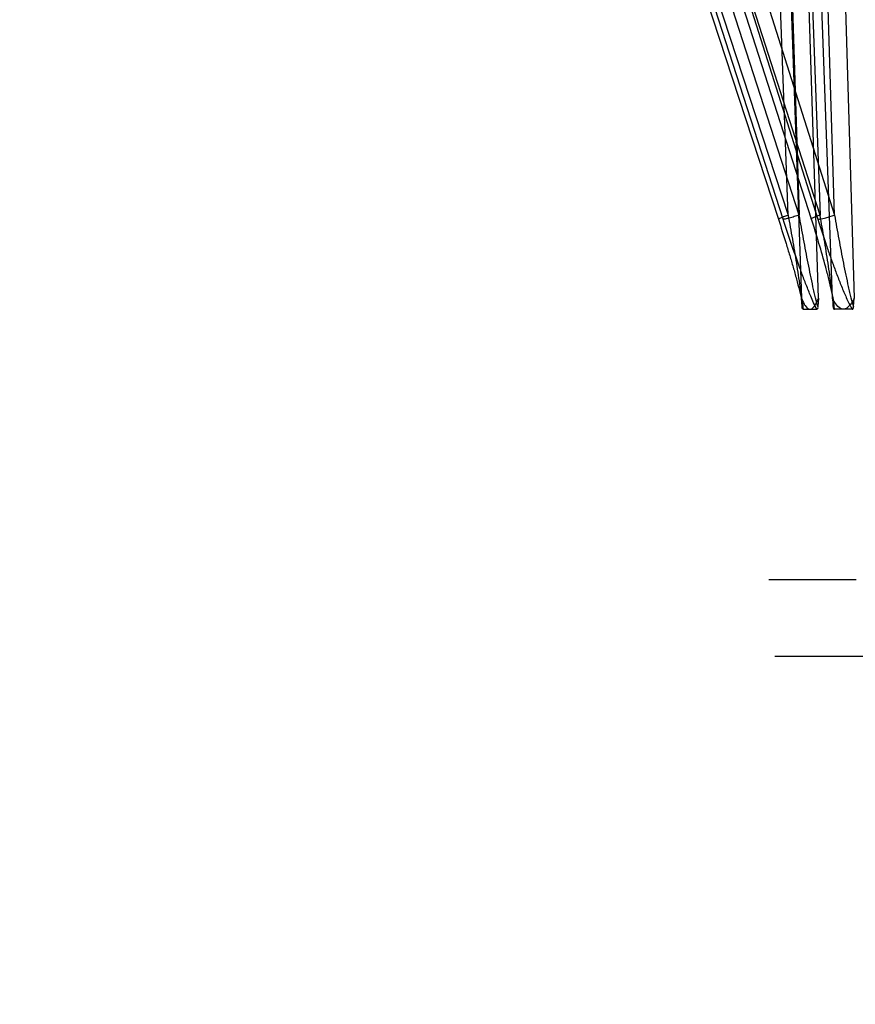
# Model space of a CAD drawing. Header units: millimetres. Extents: x 0 to 297, y 0 to 210.
# Tile 410 of 446: x 241.946 to 242.216, y 160.549 to 160.867. Entities that reach past the tile are written whole.
import ezdxf

# ---------------------------------------------------------------- set-up
doc = ezdxf.new("R2010")
doc.units = ezdxf.units.MM
doc.header["$LTSCALE"] = 16.335
doc.layers.get('0').update_dxf_attribs({"linetype": 'CONTINUOUS'})
doc.layers.add('AXES_REF', color=7, linetype='CONTINUOUS')
doc.layers.add('INTFCLR_144815', color=7, linetype='CONTINUOUS')

msp = doc.modelspace()

# ---------------------------------------------------------------- linework, layer by layer
at = {"color": 7, "linetype": 'Continuous'}
for radius in [8.7262453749, 8.7255, 8.6696226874]:
    msp.add_circle((241.415033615, 154.4105885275), radius, dxfattribs=at)
msp.add_arc((241.415033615, 154.4105885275), 8.64, 278.2771290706, 261.7228709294, dxfattribs=at)
at = {"layer": 'AXES_REF', "color": 9, "linetype": 'Continuous'}
msp.add_arc((241.415033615, 154.4105885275), 7.9600610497, 94.4118118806, 85.5881881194, dxfattribs=at)
at = {"layer": 'INTFCLR_144815', "color": 9, "linetype": 'Continuous'}
for p, q in [((242.069598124, 161.1755115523), (242.1914130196, 160.8027074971)), ((242.1929795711, 160.8027074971), (242.0726283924, 161.1755115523)), ((242.2021373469, 160.8027074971), (242.0823480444, 161.1755115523)), ((242.0862865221, 161.1755115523), (242.2041734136, 160.8027074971)), ((242.0736498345, 161.1741277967), (242.1945604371, 160.8040912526)), ((242.1981514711, 160.8040912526), (242.0786937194, 161.1741277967)), ((242.2049042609, 160.8040912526), (242.0860042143, 161.1741277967)), ((242.0925598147, 161.1741277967), (242.2095715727, 160.8040912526)), ((242.1864949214, 161.1697848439), (242.1981514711, 160.8040912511)), ((242.2043879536, 160.7771312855), (242.1918619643, 161.1699026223)), ((242.2095715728, 160.804091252), (242.1983596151, 161.1697848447)), ((242.2039410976, 161.169902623), (242.2159911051, 160.7771312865)), ((242.194560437, 160.8040912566), (242.1817789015, 161.1610989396)), ((242.1851729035, 161.1612167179), (242.198919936, 160.7771312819)), ((242.1921366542, 161.1610989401), (242.2049042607, 160.8040912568)), ((242.2088842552, 160.7771312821), (242.1951537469, 161.1612167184))]:
    msp.add_line(p, q, dxfattribs=at)
at = {"layer": 'INTFCLR_144815', "color": 6, "linetype": 'Continuous'}
for p, q in [((242.1991104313, 160.7744488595), (242.1989198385, 160.7771312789)), ((242.2043878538, 160.7771312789), (242.204197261, 160.7744488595)), ((242.2088841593, 160.7771312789), (242.2091318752, 160.7744488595)), ((242.2157432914, 160.7744488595), (242.2159910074, 160.7771312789)), ((242.1991111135, 160.7744332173), (242.1991104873, 160.7744486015)), ((242.1991125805, 160.774401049), (242.1991118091, 160.7744173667)), ((242.1991143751, 160.77436701), (242.1991134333, 160.7743842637)), ((242.1994288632, 160.7735885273), (242.2038788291, 160.7735885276)), ((242.2041864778, 160.774267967), (242.2041854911, 160.7742562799)), ((242.2041882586, 160.7742905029), (242.2041873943, 160.7742793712)), ((242.2041898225, 160.7743119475), (242.2041890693, 160.7743013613)), ((242.2041912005, 160.7743323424), (242.2041905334, 160.7743222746)), ((242.2041965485, 160.7744274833), (242.2041944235, 160.7743875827)), ((242.209131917, 160.7744490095), (242.2091322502, 160.7744420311)), ((242.2091326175, 160.7744348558), (242.2091330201, 160.7744274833)), ((242.209133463, 160.7744199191), (242.209133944, 160.7744121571)), ((242.2091349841, 160.7743959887), (242.209135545, 160.7743875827)), ((242.209136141, 160.7743789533), (242.2091367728, 160.7743701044)), ((242.2091374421, 160.7743610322), (242.2091381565, 160.7743517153)), ((242.2091389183, 160.7743421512), (242.2091397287, 160.7743323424)), ((242.2091405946, 160.7743222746), (242.209141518, 160.7743119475)), ((242.2091425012, 160.7743013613), (242.2091435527, 160.7742905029)), ((242.2153294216, 160.7735885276), (242.209545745, 160.7735885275)), ((242.2166256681, 160.6859285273), (242.1883510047, 160.6859285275)), ((242.1902761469, 160.6612887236), (243.3762943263, 160.6612887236))]:
    msp.add_line(p, q, dxfattribs=at)
for points in [[(242.1994288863, 160.7735884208), (242.1994119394, 160.7735892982), (242.1993955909, 160.7735919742), (242.1993798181, 160.7735963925), (242.1993645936, 160.7736025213), (242.1993499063, 160.7736102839), (242.199335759, 160.7736195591), (242.1993221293, 160.7736303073), (242.1993090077, 160.7736424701), (242.1992964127, 160.7736559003), (242.1992843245, 160.7736705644), (242.1992727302, 160.7736864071), (242.1992616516, 160.7737032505), (242.1992510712, 160.7737210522), (242.1992409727, 160.7737397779), (242.1992313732, 160.773759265), (242.1992222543, 160.7737794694), (242.1992135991, 160.7738003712), (242.1992054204, 160.7738218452), (242.1991976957, 160.7738438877), (242.1991904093, 160.7738664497), (242.1991835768, 160.7738893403), (242.1991771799, 160.7739125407), (242.1991711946, 160.7739360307), (242.199165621, 160.7739596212), (242.1991604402, 160.7739832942), (242.1991556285, 160.7740070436), (242.199151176, 160.7740307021), (242.1991470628, 160.7740542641), (242.1991432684, 160.7740777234), (242.1991397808, 160.7741009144), (242.1991365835, 160.7741238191), (242.1991336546, 160.7741464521), (242.199130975, 160.7741686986), (242.1991285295, 160.7741905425), (242.1991263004, 160.7742120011), (242.1991242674, 160.7742330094), (242.1991224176, 160.774253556), (242.1991207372, 160.7742736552), (242.1991192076, 160.7742932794), (242.1991178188, 160.7743124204), (242.19911656, 160.7743310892), (242.1991154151, 160.7743492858)], [(242.2041808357, 160.7742066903), (242.204179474, 160.7741935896), (242.2041780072, 160.7741801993), (242.2041764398, 160.7741665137), (242.2041747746, 160.7741525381), (242.2041729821, 160.7741382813), (242.2041710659, 160.7741237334), (242.2041690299, 160.7741089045), (242.2041668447, 160.7740938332), (242.2041645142, 160.7740785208), (242.204162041, 160.7740629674), (242.204159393, 160.77404721), (242.2041565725, 160.774031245), (242.2041535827, 160.7740150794), (242.2041503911, 160.7739987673), (242.2041469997, 160.773982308), (242.2041434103, 160.7739657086), (242.2041395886, 160.7739490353), (242.2041355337, 160.7739322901), (242.2041312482, 160.7739154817), (242.2041267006, 160.7738986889), (242.2041218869, 160.7738819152), (242.2041168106, 160.7738651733), (242.2041114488, 160.7738485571), (242.2041057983, 160.7738320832), (242.2040998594, 160.7738157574), (242.2040936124, 160.7737996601), (242.2040870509, 160.7737838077), (242.204080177, 160.7737682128), (242.2040729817, 160.773752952), (242.2040654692, 160.773738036), (242.2040576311, 160.7737234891), (242.2040494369, 160.7737094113), (242.204040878, 160.7736958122), (242.2040319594, 160.7736827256), (242.2040226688, 160.7736702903), (242.2040130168, 160.7736585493), (242.2040029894, 160.7736475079), (242.2039925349, 160.7736372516), (242.2039816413, 160.7736278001), (242.2039703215, 160.7736191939), (242.2039585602, 160.773611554), (242.2039463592, 160.7736049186), (242.2039337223, 160.7735993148), (242.203920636, 160.7735948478), (242.2039070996, 160.7735915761), (242.2038931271, 160.7735895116), (242.2038787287, 160.7735886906)], [(242.2041844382, 160.7742443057), (242.2041833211, 160.7742320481), (242.2041821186, 160.7742195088)], [(242.2041953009, 160.774404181), (242.2041929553, 160.7743610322), (242.2041924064, 160.7743517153)], [(242.2041971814, 160.7744490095), (242.2041970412, 160.7744420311), (242.2041968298, 160.7744348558), (242.2041965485, 160.7744274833)], [(242.209144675, 160.7742793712), (242.2091458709, 160.774267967), (242.2091471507, 160.7742562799), (242.2091485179, 160.7742443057), (242.2091499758, 160.7742320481), (242.2091515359, 160.7742195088), (242.2091532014, 160.7742066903), (242.2091549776, 160.7741935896), (242.2091568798, 160.7741801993), (242.2091589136, 160.7741665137), (242.2091610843, 160.7741525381), (242.2091634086, 160.7741382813), (242.2091658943, 160.7741237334), (242.209168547, 160.7741089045), (242.2091713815, 160.7740938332), (242.2091744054, 160.7740785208), (242.2091776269, 160.7740629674), (242.2091810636, 160.77404721), (242.2091847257, 160.774031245), (242.2091886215, 160.7740150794), (242.2091927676, 160.7739987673), (242.209197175, 160.773982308), (242.2092018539, 160.7739657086), (242.2092068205, 160.7739490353), (242.209212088, 160.7739322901), (242.2092176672, 160.7739154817), (242.2092235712, 160.7738986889), (242.2092298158, 160.7738819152), (242.2092364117, 160.7738651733), (242.2092433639, 160.7738485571), (242.2092506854, 160.7738320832), (242.2092583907, 160.7738157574), (242.2092664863, 160.7737996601), (242.2092749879, 160.7737838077), (242.2092839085, 160.7737682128), (242.2092932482, 160.773752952), (242.2093030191, 160.773738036), (242.2093132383, 160.7737234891), (242.2093239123, 160.7737094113), (242.2093350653, 160.7736958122), (242.2093467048, 160.7736827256), (242.2093588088, 160.7736702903), (242.2093713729, 160.7736585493), (242.2093844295, 160.7736475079), (242.2093980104, 160.7736372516), (242.2094121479, 160.7736278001), (242.209426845, 160.7736191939), (242.2094420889, 160.773611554), (242.2094578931, 160.7736049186), (242.2094742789, 160.7735993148), (242.2094912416, 160.7735948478), (242.2095087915, 160.7735915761), (242.2095269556, 160.7735895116), (242.2095457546, 160.7735886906)], [(242.2153294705, 160.7735884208), (242.2153515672, 160.7735892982), (242.215372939, 160.7735919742), (242.2153935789, 160.7735963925), (242.215413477, 160.7736025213), (242.2154326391, 160.7736102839), (242.215451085, 160.7736195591), (242.2154688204, 160.7736303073), (242.2154858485, 160.7736424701), (242.2155021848, 160.7736559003), (242.2155178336, 160.7736705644), (242.2155328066, 160.7736864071), (242.2155471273, 160.7737032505), (242.2155608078, 160.7737210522), (242.2155738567, 160.773739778), (242.2155862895, 160.773759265), (242.2155981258, 160.7737794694), (242.2156093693, 160.7738003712), (242.2156200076, 160.7738218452), (242.2156300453, 160.7738438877), (242.2156395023, 160.7738664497), (242.2156483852, 160.7738893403), (242.2156566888, 160.7739125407), (242.2156644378, 160.7739360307), (242.2156716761, 160.7739596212), (242.2156784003, 160.7739832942), (242.2156846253, 160.7740070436), (242.2156904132, 160.7740307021), (242.2156957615, 160.7740542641), (242.2157006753, 160.7740777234), (242.2157052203, 160.7741009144), (242.2157093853, 160.7741238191), (242.2157131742, 160.7741464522), (242.2157166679, 160.7741686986), (242.215719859, 160.7741905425), (242.2157227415, 160.7742120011), (242.2157253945, 160.7742330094), (242.2157278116, 160.774253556), (242.2157299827, 160.7742736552), (242.2157319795, 160.7742932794), (242.2157337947, 160.7743124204), (242.2157354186, 160.7743310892)], [(242.2157369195, 160.7743492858), (242.2157383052, 160.77436701), (242.215739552, 160.7743842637), (242.2157406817, 160.774401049), (242.2157416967, 160.7744173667), (242.2157425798, 160.7744332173), (242.2157433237, 160.7744486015)]]:
    msp.add_lwpolyline(points, dxfattribs=at)
at = {"layer": 'INTFCLR_144815', "color": 9, "linetype": 'Continuous'}
for points, knots in [([(242.1914130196, 160.8027074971), (242.1913751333, 160.8027061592), (242.1912644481, 160.8026982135), (242.1913794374, 160.8028611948), (242.1915926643, 160.8029299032), (242.1919688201, 160.803131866), (242.1924896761, 160.8033337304), (242.1933676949, 160.8036770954), (242.1940725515, 160.8039242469), (242.1945604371, 160.8040912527)], [0, 0, 0, 0, 0.0309710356, 0.0521817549, 0.1181467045, 0.2317532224, 0.3891560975, 0.5787101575, 1, 1, 1, 1]), ([(242.191413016, 160.802707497), (242.1922592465, 160.8001176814), (242.1934959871, 160.7962323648), (242.1950711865, 160.7910520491), (242.196198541, 160.7872066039), (242.197261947, 160.7834071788), (242.1980819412, 160.7802740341), (242.1986720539, 160.7778169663), (242.1991035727, 160.7758094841), (242.1993657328, 160.7744048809), (242.1994288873, 160.7735884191)], [0, 0, 0, 0, 0.2703740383, 0.404600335, 0.5373063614, 0.6680337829, 0.7961096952, 0.8586947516, 0.9187358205, 1, 1, 1, 1]), ([(242.1981514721, 160.8040912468), (242.1976206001, 160.8039097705), (242.1965477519, 160.8035626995), (242.1950459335, 160.8031180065), (242.1938578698, 160.802835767), (242.1932037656, 160.8026997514), (242.192979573, 160.8027074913)], [0, 0, 0, 0, 0.3138438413, 0.6310541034, 0.8745112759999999, 1, 1, 1, 1]), ([(242.2038787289, 160.7735886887), (242.2031126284, 160.774926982), (242.2022479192, 160.7769626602), (242.2008941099, 160.7802377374), (242.1996796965, 160.7833780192), (242.1977929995, 160.7884763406), (242.1955383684, 160.7949201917), (242.1938191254, 160.8001068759), (242.1929795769, 160.8027074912)], [0, 0, 0, 0, 0.1486760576, 0.2123721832, 0.3418561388, 0.4731908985, 0.7365222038, 1, 1, 1, 1]), ([(242.1945604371, 160.8040912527), (242.1950311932, 160.8014837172), (242.1957203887, 160.7975754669), (242.1966009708, 160.7923745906), (242.1972341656, 160.7885110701), (242.1978349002, 160.7846941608), (242.1983005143, 160.781549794), (242.1986410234, 160.7790859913), (242.1989050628, 160.7769357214), (242.1990920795, 160.7753966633), (242.1991104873, 160.7744486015)], [0, 0, 0, 0, 0.26497379, 0.3968563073, 0.5274972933, 0.6564868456, 0.7832435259, 0.845380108, 0.9051742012, 1, 1, 1, 1]), ([(242.2041971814, 160.7744490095), (242.2038840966, 160.7753715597), (242.2035160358, 160.7769147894), (242.2030110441, 160.7790660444), (242.2024703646, 160.7815277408), (242.2018102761, 160.7846789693), (242.2007849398, 160.7898049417), (242.1995529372, 160.7962819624), (242.1986122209, 160.8014824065), (242.1981514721, 160.8040912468)], [0, 0, 0, 0, 0.09657963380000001, 0.1569130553, 0.2191549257, 0.3464018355, 0.4760971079, 0.7373714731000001, 1, 1, 1, 1]), ([(242.2049042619, 160.8040912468), (242.2046635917, 160.8040072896), (242.2041904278, 160.8038366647), (242.2034406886, 160.8035575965), (242.202691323, 160.8032247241), (242.202255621, 160.8030521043), (242.2018309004, 160.8027283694), (242.2020686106, 160.8027056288), (242.2021373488, 160.8027074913)], [0, 0, 0, 0, 0.2193660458, 0.4303714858, 0.7003164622, 0.8757468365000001, 0.9408211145, 1, 1, 1, 1]), ([(242.2095457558, 160.7735886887), (242.209550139, 160.7749966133), (242.2091531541, 160.7770117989), (242.2084953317, 160.7802578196), (242.2077442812, 160.7834004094), (242.2064154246, 160.7885135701), (242.2045663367, 160.7949695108), (242.2029680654, 160.8001221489), (242.2021373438, 160.8027074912)], [0, 0, 0, 0, 0.1403587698, 0.2025427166, 0.3306597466, 0.4622052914, 0.7292849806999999, 1, 1, 1, 1]), ([(242.2041734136, 160.8027074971), (242.2048945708, 160.8026882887), (242.2061717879, 160.8030719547), (242.2079598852, 160.8035478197), (242.2090437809, 160.8039074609), (242.2095715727, 160.8040912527)], [0, 0, 0, 0, 0.387722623, 0.6996320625, 1, 1, 1, 1]), ([(242.2041734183, 160.802707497), (242.2049972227, 160.8001023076), (242.2062733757, 160.7962036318), (242.2080595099, 160.7910375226), (242.2094447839, 160.7871887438), (242.2108806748, 160.7833826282), (242.2121352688, 160.7802529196), (242.2131872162, 160.7778020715), (242.2141235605, 160.7757696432), (242.2148337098, 160.7743626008), (242.2153294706, 160.7735884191)], [0, 0, 0, 0, 0.2625113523, 0.3940858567, 0.525156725, 0.655496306, 0.7848950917, 0.8490867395, 0.9116763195, 1, 1, 1, 1]), ([(242.209131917, 160.7744490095), (242.2091617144, 160.7753904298), (242.2090076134, 160.7769277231), (242.2087877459, 160.7790700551), (242.2084858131, 160.7815332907), (242.2080586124, 160.7846857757), (242.2073008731, 160.789815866), (242.2062617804, 160.7962965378), (242.2053673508, 160.8014869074), (242.2049042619, 160.8040912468)], [0, 0, 0, 0, 0.0943195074, 0.1540073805, 0.2158421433, 0.3427638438, 0.4725965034, 0.7351148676, 1, 1, 1, 1]), ([(242.2095715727, 160.8040912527), (242.2100227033, 160.8014792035), (242.2107199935, 160.797567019), (242.2116941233, 160.7923703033), (242.2124460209, 160.7885058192), (242.2132217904, 160.7846867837), (242.213898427, 160.7815437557), (242.2144610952, 160.7790810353), (242.2149967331, 160.776920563), (242.2153901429, 160.7753678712), (242.2157433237, 160.7744486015)], [0, 0, 0, 0, 0.2624979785, 0.3935142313, 0.5235851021, 0.652368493, 0.7794193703, 0.8419805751, 0.9024782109, 1, 1, 1, 1])]:
    msp.add_open_spline(points, degree=3, knots=knots, dxfattribs=at)
at = {"layer": 'INTFCLR_144815', "color": 7, "linetype": 'Continuous'}
for points, knots in [([(242.1989198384, 160.7771312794), (242.1990994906, 160.7766690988), (242.1994487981, 160.7758458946), (242.2001528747, 160.7745460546), (242.200998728, 160.7735820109), (242.2016538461, 160.7735885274)], [0, 0, 0, 0, 0.3230591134, 0.5731686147, 1, 1, 1, 1]), ([(242.2016538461, 160.7735885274), (242.2020432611, 160.7735869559), (242.2030209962, 160.7742395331), (242.2037454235, 160.7756050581), (242.2042075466, 160.7766695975), (242.2043878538, 160.7771312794)], [0, 0, 0, 0, 0.2515601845, 0.6798203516, 1, 1, 1, 1]), ([(242.2016538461, 160.7735885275), (242.2020431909, 160.7735869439), (242.2030208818, 160.7742394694), (242.2037452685, 160.7756049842), (242.2042076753, 160.7766694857), (242.2043878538, 160.7771312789)], [0, 0, 0, 0, 0.2515157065, 0.679782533, 1, 1, 1, 1]), ([(242.2124375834, 160.7735885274), (242.2119522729, 160.7735870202), (242.2107653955, 160.7741530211), (242.2097278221, 160.7755737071), (242.2091200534, 160.7766657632), (242.2088841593, 160.7771312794)], [0, 0, 0, 0, 0.2795015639, 0.6994426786, 1, 1, 1, 1]), ([(242.2124375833, 160.7735885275), (242.2119523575, 160.773587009), (242.2107655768, 160.7741529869), (242.2097278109, 160.7755735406), (242.2091202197, 160.7766657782), (242.2088841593, 160.7771312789)], [0, 0, 0, 0, 0.2794537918, 0.6994062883, 1, 1, 1, 1]), ([(242.2159910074, 160.7771312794), (242.2157553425, 160.7766653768), (242.2152978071, 160.7758365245), (242.2143250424, 160.7744555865), (242.2132244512, 160.7735825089), (242.2124375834, 160.7735885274)], [0, 0, 0, 0, 0.3028726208, 0.5435333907, 1, 1, 1, 1]), ([(242.2159910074, 160.7771312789), (242.2157554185, 160.7766652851), (242.2152977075, 160.7758364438), (242.2143249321, 160.7744555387), (242.2132243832, 160.7735824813), (242.2124375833, 160.7735885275)], [0, 0, 0, 0, 0.3029003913, 0.5435719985, 1, 1, 1, 1])]:
    msp.add_open_spline(points, degree=3, knots=knots, dxfattribs=at)

doc.saveas('drawing.dxf')
